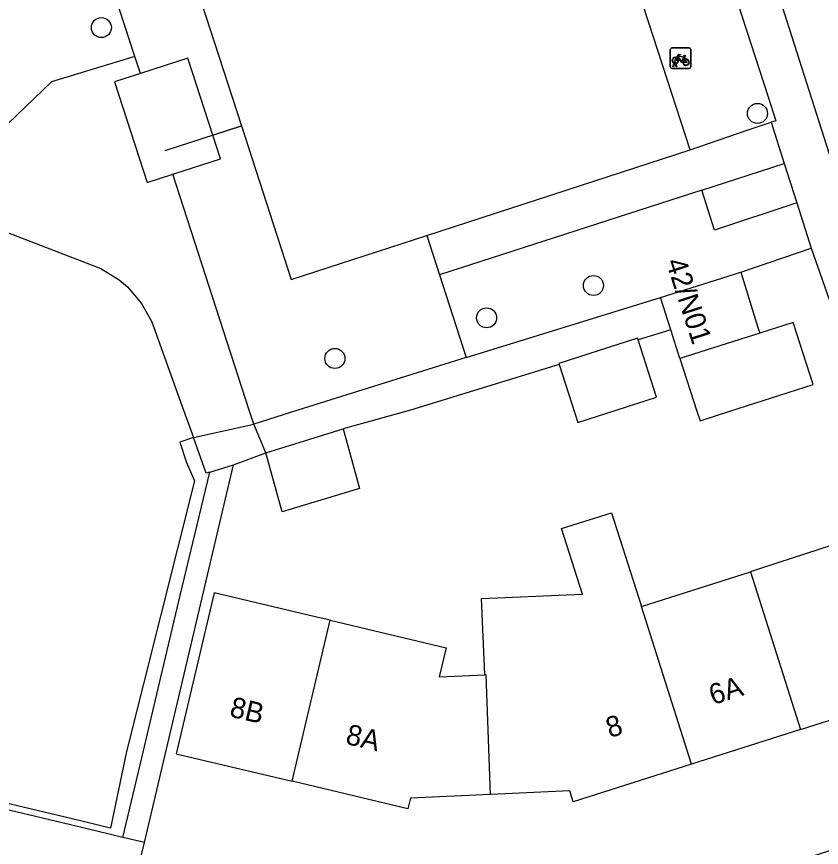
# Model space of a CAD drawing. Extents: x 159718 to 160783, y 383290 to 384030.
# Drawn here: x 160144.59 to 160183.9, y 383478.66 to 383519.22 of the extents above; entities that cross this region are included whole.
import ezdxf

# ---------------------------------------------------------------- set-up
doc = ezdxf.new("R2010")
doc.units = 0
for name, color, linetype in [('IMGEO_Boom', 7, 'Continuous'), ('IMGEO_Fietsenrek', 7, 'Continuous'), ('IMGEO_Grasland_overig', 7, 'Continuous'), ('IMGEO_Groenvoorziening', 7, 'Continuous'), ('IMGEO_Haag', 7, 'Continuous'), ('IMGEO_Hek', 7, 'Continuous'), ('IMGEO_Pand', 7, 'Continuous'), ('IMGEO_Pand_nummerreeks', 7, 'Continuous'), ('IMGEO_Voetpad_open', 7, 'Continuous')]:
    doc.layers.add(name, color=color, linetype=linetype)

msp = doc.modelspace()

# ---------------------------------------------------------------- linework, layer by layer
at = {"layer": 'IMGEO_Boom'}
for centre in [(160148.732, 383518.68), (160180.78, 383514.491), (160172.767, 383506.09), (160167.549, 383504.512), (160160.139, 383502.528)]:
    msp.add_circle(centre, 0.489, dxfattribs=at)
at = {"layer": 'IMGEO_Fietsenrek'}
for p, q in [((160176.523, 383516.764), (160176.523, 383517.605)), ((160176.523, 383517.605), (160176.523, 383516.764)), ((160176.598, 383517.689), (160177.439, 383517.689)), ((160177.439, 383517.689), (160176.598, 383517.689)), ((160177.523, 383517.614), (160177.523, 383516.773)), ((160177.523, 383516.773), (160177.523, 383517.614)), ((160177.21, 383517.238), (160177.246, 383517.143)), ((160176.65, 383516.773), (160176.689, 383516.933)), ((160176.684, 383516.773), (160176.65, 383516.773)), ((160176.719, 383516.921), (160176.684, 383516.773)), ((160176.761, 383516.945), (160176.76, 383516.949)), ((160176.802, 383516.773), (160176.768, 383516.915)), ((160176.792, 383516.956), (160176.793, 383516.949)), ((160176.8, 383516.919), (160176.835, 383516.773)), ((160176.835, 383516.773), (160176.802, 383516.773)), ((160177.448, 383516.689), (160176.607, 383516.689)), ((160176.607, 383516.689), (160177.448, 383516.689))]:
    msp.add_line(p, q, dxfattribs=at)
for points in [[(160176.857, 383517.163), (160176.805, 383517.073), (160176.765, 383517.048), (160176.766, 383517.095), (160176.821, 383517.189)], [(160176.836, 383517.215), (160176.931, 383517.379), (160177.017, 383517.365), (160177.019, 383517.356), (160176.963, 383517.345), (160176.936, 383517.3), (160177.192, 383517.259)], [(160177.132, 383516.971), (160177.082, 383516.971), (160176.891, 383517.222), (160176.872, 383517.19)], [(160177.179, 383517.234), (160176.922, 383517.275), (160176.905, 383517.246), (160177.072, 383517.026), (160177.179, 383517.234)], [(160177.227, 383517.136), (160177.197, 383517.213), (160177.088, 383516.995), (160177.131, 383516.995)], [(160177.192, 383517.259), (160177.217, 383517.308), (160177.211, 383517.312), (160177.188, 383517.316), (160177.176, 383517.323), (160177.175, 383517.326), (160177.177, 383517.331), (160177.272, 383517.316), (160177.274, 383517.306), (160177.264, 383517.293), (160177.252, 383517.287), (160177.238, 383517.293), (160177.21, 383517.238)], [(160177.161, 383516.995), (160177.281, 383516.994), (160177.237, 383517.108)], [(160177.257, 383517.115), (160177.312, 383516.97), (160177.162, 383516.97)]]:
    msp.add_lwpolyline(points, dxfattribs=at)
for centre, radius, start, end in [((160176.601, 383517.611), 0.0779, 92.4484, 184.2845), ((160176.601, 383517.611), 0.0779, 92.4484, 184.2845), ((160177.445, 383517.611), 0.0779, 2.4484, 94.2845), ((160177.445, 383517.611), 0.0779, 2.4484, 94.2845), ((160176.763, 383517.074), 0.159, 62.6766, 242.1369), ((160176.763, 383517.074), 0.129, 63.3192, 238.903), ((160176.763, 383517.074), 0.129, 283.6043, 43.4302), ((160176.763, 383517.074), 0.159, 283.5766, 46.6042), ((160177.29, 383516.99), 0.159, 113.3408, 178.3217), ((160177.29, 383516.99), 0.159, 187.0065, 105.7708), ((160177.29, 383516.99), 0.129, 188.6715, 104.5883), ((160176.601, 383516.767), 0.0779, 182.4484, 274.2845), ((160176.601, 383516.767), 0.0779, 182.4484, 274.2845), ((160176.743, 383516.945), 0.0499, 12.8025, 158.6934), ((160176.763, 383517.074), 0.159, 253.9967, 271.7867), ((160176.743, 383516.945), 0.0174, 12.8025, 163.4502), ((160176.763, 383517.074), 0.129, 253.415, 269.0204), ((160177.29, 383516.99), 0.129, 113.923, 177.9556), ((160177.445, 383516.767), 0.0779, 272.4484, 4.2845), ((160177.445, 383516.767), 0.0779, 272.4484, 4.2845)]:
    msp.add_arc(centre, radius, start, end, dxfattribs=at)
at = {"layer": 'IMGEO_Grasland_overig'}
for points in [[(160179.961, 383506.748), (160183.402, 383507.916)], [(160166.551, 383502.574), (160176.046, 383505.497)], [(160176.547, 383503.922), (160174.954, 383503.431)], [(160171.086, 383502.238), (160163.828, 383500), (160160.54, 383499.088)]]:
    msp.add_lwpolyline(points, dxfattribs=at)
at = {"layer": 'IMGEO_Groenvoorziening'}
for points in [[(160150.368, 383517.267), (160149.362, 383520.377)], [(160150.368, 383517.267), (160146.296, 383516.036), (160140.373, 383510.346), (160143.93, 383508.758), (160148.699, 383506.92), (160149.605, 383506.366), (160150.009, 383506.021), (160150.699, 383505.214), (160151.193, 383504.314), (160152.75, 383500), (160153.228, 383498.674)], [(160150.637, 383516.435), (160150.368, 383517.267)]]:
    msp.add_lwpolyline(points, dxfattribs=at)
at = {"layer": 'IMGEO_Haag'}
msp.add_lwpolyline([(160153.228, 383498.674), (160152.559, 383498.433), (160152.883, 383497.456), (160153.275, 383496.549), (160149.96, 383483.331), (160149.178, 383479.598), (160147.3, 383480.044), (160134.131, 383483.184), (160134.066, 383482.891)], dxfattribs=at)
at = {"layer": 'IMGEO_Hek'}
msp.add_lwpolyline([(160151.853, 383512.679), (160155.514, 383513.866)], dxfattribs=at)
at = {"layer": 'IMGEO_Pand'}
for points in [[(160151.395, 383526.752), (160155.574, 383513.885)], [(160177.491, 383512.712), (160174.562, 383521.735)], [(160154.18, 383513.433), (160152.962, 383517.188), (160150.637, 383516.435)], [(160150.637, 383516.435), (160149.374, 383516.025), (160150.966, 383511.115), (160152.227, 383511.524)], [(160155.574, 383513.885), (160158.009, 383506.387), (160164.625, 383508.535)], [(160152.227, 383511.524), (160154.554, 383512.279), (160154.18, 383513.433)], [(160164.625, 383508.535), (160177.491, 383512.712)], [(160176.046, 383505.497), (160179.961, 383506.748)], [(160179.961, 383506.748), (160180.803, 383504.044), (160180.889, 383503.767)], [(160176.547, 383503.922), (160176.046, 383505.497)], [(160176.993, 383502.519), (160177.821, 383499.947), (160177.973, 383499.476), (160179.435, 383499.947), (160183.493, 383501.254), (160182.522, 383504.282), (160180.889, 383503.767)], [(160176.993, 383502.519), (160176.547, 383503.922)], [(160180.889, 383503.767), (160176.993, 383502.519)], [(160174.954, 383503.431), (160174.925, 383503.521), (160171.073, 383502.28), (160171.086, 383502.238)], [(160171.086, 383502.238), (160171.999, 383499.403), (160175.851, 383500.643), (160174.954, 383503.431)], [(160160.54, 383499.088), (160161.343, 383496.175), (160157.562, 383495.032), (160156.763, 383497.927)], [(160156.763, 383497.927), (160160.54, 383499.088)], [(160167.462, 383487.082), (160167.302, 383490.813), (160172.229, 383491.024), (160171.209, 383494.223), (160173.649, 383494.999), (160175.11, 383490.416)], [(160182.889, 383484.412), (160188.301, 383486.132), (160185.824, 383493.861), (160181.08, 383492.316), (160180.441, 383492.113)], [(160175.11, 383490.416), (160180.441, 383492.113)], [(160180.441, 383492.113), (160182.889, 383484.412)], [(160159.915, 383489.744), (160159.112, 383489.934), (160154.242, 383491.087), (160152.381, 383483.23), (160158.052, 383481.884)], [(160177.562, 383482.719), (160175.11, 383490.416)], [(160158.052, 383481.884), (160159.915, 383489.744)], [(160159.915, 383489.744), (160165.575, 383488.403), (160165.24, 383486.988), (160167.462, 383487.082)], [(160167.736, 383481.241), (160167.523, 383487.085), (160167.462, 383487.082)], [(160182.889, 383484.412), (160177.562, 383482.719)], [(160177.562, 383482.719), (160171.781, 383480.881), (160171.612, 383481.415), (160167.736, 383481.241)], [(160167.736, 383481.241), (160163.833, 383481.066), (160163.708, 383480.541), (160158.052, 383481.884)]]:
    msp.add_lwpolyline(points, dxfattribs=at)
at = {"layer": 'IMGEO_Voetpad_open'}
for points in [[(160194.15, 383481.64), (160171.032, 383554.077)], [(160178.776, 383523.078), (160181.283, 383515.345), (160181.677, 383514.129), (160181.448, 383514.056)], [(160154.18, 383513.433), (160155.574, 383513.885)], [(160177.491, 383512.712), (160180.277, 383513.666), (160181.448, 383514.056)], [(160181.448, 383514.056), (160182.09, 383512.041)], [(160178.065, 383510.742), (160182.09, 383512.041)], [(160182.09, 383512.041), (160182.699, 383510.125)], [(160156.175, 383499.326), (160155.957, 383500), (160152.227, 383511.524)], [(160178.065, 383510.742), (160165.248, 383506.607)], [(160182.699, 383510.125), (160178.681, 383508.793), (160178.065, 383510.742)], [(160182.699, 383510.125), (160183.402, 383507.916)], [(160164.625, 383508.535), (160165.248, 383506.607)], [(160183.402, 383507.916), (160184.377, 383505.133), (160184.817, 383505.264), (160186.486, 383500), (160192.457, 383481.099)], [(160165.248, 383506.607), (160166.551, 383502.574)], [(160166.551, 383502.574), (160158.329, 383500), (160156.175, 383499.326)], [(160153.228, 383498.674), (160156.175, 383499.326)], [(160156.763, 383497.927), (160156.175, 383499.326)], [(160154.023, 383496.977), (160153.858, 383496.926), (160153.228, 383498.674)], [(160155.188, 383497.336), (160156.763, 383497.927)], [(160150.838, 383478.892), (160155.188, 383497.336)], [(160154.023, 383496.977), (160155.188, 383497.336)], [(160149.777, 383479.145), (160150.701, 383483.027), (160151.576, 383486.699), (160152.588, 383490.952), (160154.023, 383496.977)], [(160149.777, 383479.145), (160149.116, 383479.302), (160147.229, 383479.752), (160134.066, 383482.891)], [(160192.457, 383481.099), (160168.912, 383473.579), (160150.634, 383478.026), (160150.838, 383478.892)], [(160150.838, 383478.892), (160149.777, 383479.145)]]:
    msp.add_lwpolyline(points, dxfattribs=at)

# ---------------------------------------------------------------- texts
at = {"layer": 'IMGEO_Pand_nummerreeks'}
for s, rotation, p in [('42/N01', 287.9105, (160176.296, 383507.25)), ('6A', 17.7101, (160178.605, 383485.599)), ('8B', 346.7303, (160154.949, 383485.057)), ('8', 17.7101, (160173.569, 383483.99)), ('8A', 346.7303, (160160.615, 383483.721))]:
    msp.add_text(s, height=1, rotation=rotation, dxfattribs=at).set_placement(p)

doc.saveas('drawing.dxf')
